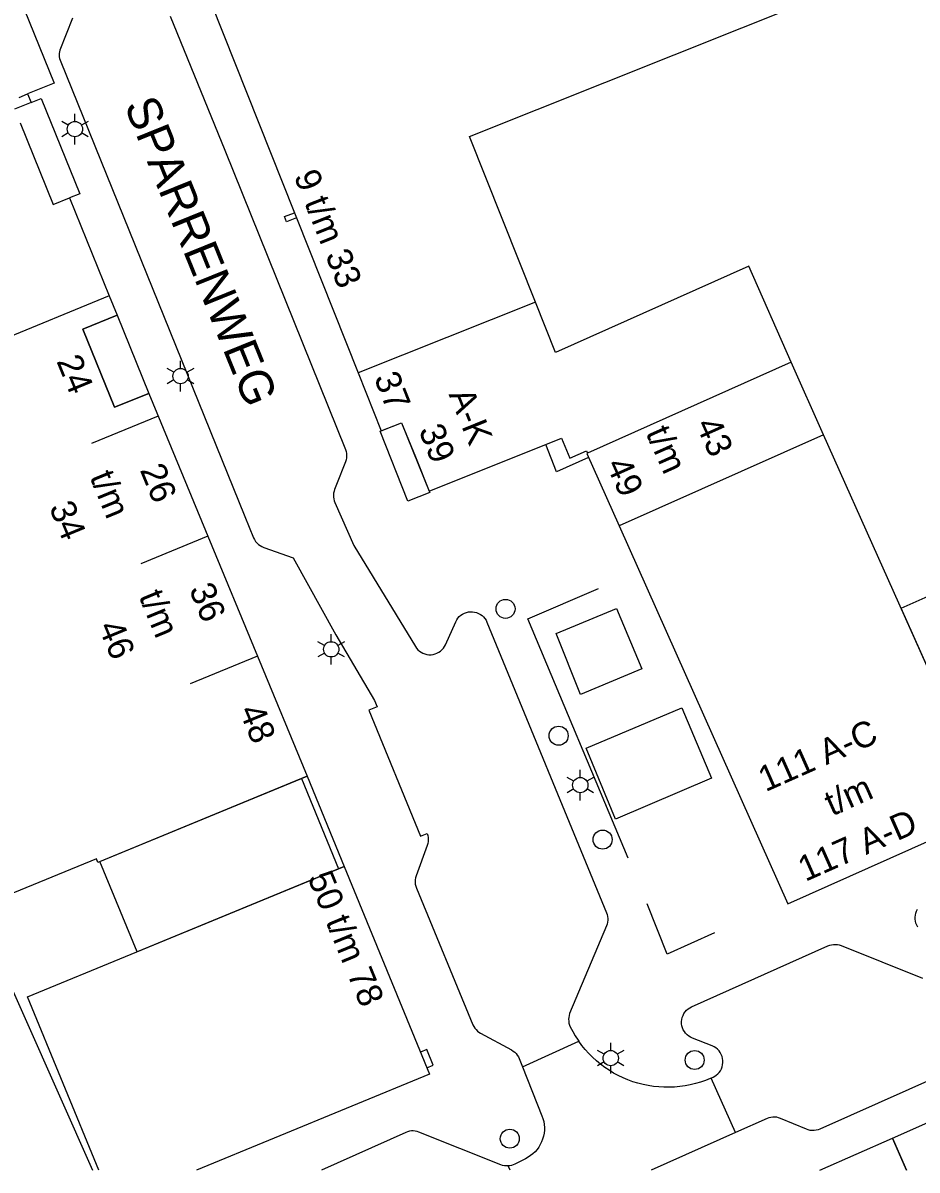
# Model space of a CAD drawing. Extents: x 122462 to 123306, y 485548 to 486417.
# Drawn here: x 122880.1 to 122932.7, y 485548.3 to 485615.8 of the extents above; entities that cross this region are included whole.
import ezdxf

# ---------------------------------------------------------------- set-up
doc = ezdxf.new("R2010")
doc.units = 0
for name, color, linetype in [('Level 1', 7, 'Continuous'), ('Level 10', 7, 'Continuous'), ('Level 11', 7, 'Continuous'), ('Level 17', 7, 'Continuous'), ('Level 21', 7, 'Continuous'), ('Level 23', 7, 'Continuous'), ('Level 24', 7, 'Continuous'), ('Level 4', 7, 'Continuous'), ('Level 40', 7, 'Continuous'), ('Level 5', 7, 'Continuous'), ('Level 50', 7, 'Continuous'), ('Level 53', 7, 'Continuous'), ('Level 58', 7, 'Continuous'), ('Level 59', 7, 'Continuous')]:
    doc.layers.add(name, color=color, linetype=linetype)

msp = doc.modelspace()

# ---------------------------------------------------------------- linework, layer by layer
at = {"layer": 'Level 1'}
for p, q in [((122896.027, 485604.668), (122896.148, 485604.366)), ((122896.148, 485604.366), (122899.775, 485595.237)), ((122927.164, 485591.602), (122925.255, 485595.874)), ((122937.1, 485569.36), (122927.164, 485591.602)), ((122890.926, 485585.633), (122893.849, 485578.561))]:
    msp.add_line(p, q, dxfattribs=at)
for points in [[(122919.891, 485633.296), (122916.473, 485631.931), (122916.681, 485631.418), (122901.638, 485625.425), (122901.44, 485625.903), (122901.023, 485625.75), (122901.285, 485625.113), (122889.731, 485620.51), (122896.027, 485604.668)], [(122910.214, 485599.409), (122906.328, 485609.146), (122926.341, 485617.132)], [(122879.832, 485611.456), (122880.323, 485611.655), (122880.526, 485611.154), (122879.552, 485610.761)], [(122879.879, 485609.953), (122881.825, 485605.143), (122882.799, 485605.537), (122885.13, 485599.769)], [(122925.255, 485595.874), (122922.762, 485601.523), (122911.397, 485596.445), (122910.214, 485599.409)], [(122885.13, 485599.769), (122885.593, 485598.631), (122883.581, 485597.817), (122885.442, 485593.219), (122887.453, 485594.033), (122890.788, 485585.967), (122890.926, 485585.633)], [(122899.775, 485595.237), (122901.128, 485591.83), (122902.335, 485592.302), (122903.145, 485590.291), (122903.955, 485588.28), (122911.74, 485591.402), (122912.236, 485590.211), (122913.222, 485590.65), (122913.274, 485590.52)], [(122913.274, 485590.52), (122913.229, 485590.499), (122915.14, 485586.229)], [(122915.14, 485586.229), (122925.07, 485563.999), (122937.1, 485569.36)], [(122893.849, 485578.561), (122896.769, 485571.499), (122896.448, 485571.369)], [(122896.448, 485571.369), (122884.457, 485566.429), (122884.372, 485566.635), (122879.119, 485564.472), (122877.246, 485569.02)], [(122872.835, 485564.873), (122876.127, 485566.337), (122884.137, 485548.322)], [(122884.518, 485548.322), (122880.324, 485558.514), (122898.628, 485566.048)], [(122898.628, 485566.048), (122898.949, 485566.179), (122903.979, 485553.959), (122890.27, 485548.322)], [(122932.05, 485548.322), (122931.219, 485550.199), (122933.311, 485551.122)], [(122926.948, 485548.322), (122931.219, 485550.199), (122932.05, 485548.322)]]:
    msp.add_lwpolyline(points, dxfattribs=at)
at = {"layer": 'Level 10'}
for points in [[(122885.442, 485593.219), (122883.581, 485597.817), (122885.593, 485598.631), (122887.453, 485594.033), (122885.442, 485593.219)], [(122902.708, 485587.692), (122901.065, 485591.806), (122902.335, 485592.302), (122903.955, 485588.28), (122903.988, 485588.205), (122902.708, 485587.692)], [(122937.1, 485569.36), (122931.724, 485581.396), (122937.204, 485583.828), (122942.551, 485571.778), (122937.1, 485569.36)], [(122886.765, 485561.165), (122884.578, 485566.479), (122896.769, 485571.499), (122898.949, 485566.179), (122886.765, 485561.165)]]:
    msp.add_lwpolyline(points, dxfattribs=at)
at = {"layer": 'Level 11'}
for points in [[(122872.238, 485613.64), (122872.045, 485614.141), (122871.412, 485615.7), (122879.235, 485618.849), (122881.89, 485612.289), (122880.323, 485611.655)], [(122880.526, 485611.154), (122881.119, 485611.394), (122883.392, 485605.777), (122882.799, 485605.537)], [(122913.341, 485590.254), (122911.454, 485589.412), (122910.812, 485591.03)]]:
    msp.add_lwpolyline(points, dxfattribs=at)
at = {"layer": 'Level 17'}
for p, q in [((122909.443, 485554.405), (122912.762, 485555.904)), ((122921.984, 485550.528), (122920.556, 485553.739)), ((122921.984, 485550.528), (122917.024, 485548.322)), ((122908.721, 485548.322), (122908.614, 485548.563))]:
    msp.add_line(p, q, dxfattribs=at)
for points in [[(122882.974, 485616.109), (122882.23, 485614.229), (122882.202, 485614.135), (122882.186, 485614.038), (122882.181, 485613.94), (122882.189, 485613.842), (122882.209, 485613.746), (122882.24, 485613.653), (122893.118, 485586.783), (122893.623, 485585.536), (122893.675, 485585.426), (122893.74, 485585.324), (122893.818, 485585.23), (122893.905, 485585.146), (122894.003, 485585.074), (122894.108, 485585.013), (122894.22, 485584.966), (122895.96, 485584.359), (122898.47, 485579.829), (122900.74, 485575.959), (122900.889, 485575.582), (122900.411, 485575.393), (122903.447, 485567.981), (122903.833, 485568.134), (122903.871, 485568.018), (122903.895, 485567.899), (122903.904, 485567.777), (122903.898, 485567.655), (122903.877, 485567.535), (122903.842, 485567.418), (122903.188, 485565.646), (122903.152, 485565.527), (122903.132, 485565.405), (122903.126, 485565.281), (122903.136, 485565.157), (122903.162, 485565.035), (122903.202, 485564.918), (122906.535, 485556.873), (122906.584, 485556.771), (122906.644, 485556.675), (122906.715, 485556.586), (122906.796, 485556.506), (122906.885, 485556.436), (122906.982, 485556.377), (122908.802, 485555.388), (122908.9, 485555.327), (122908.991, 485555.255), (122909.073, 485555.173), (122909.144, 485555.082), (122909.205, 485554.984), (122909.254, 485554.879), (122909.443, 485554.405)], [(122888.724, 485616.242), (122891.923, 485608.355), (122899.028, 485590.739), (122899.068, 485590.619), (122899.092, 485590.495), (122899.1, 485590.369), (122899.093, 485590.243), (122899.07, 485590.119), (122899.031, 485589.999), (122898.509, 485588.669), (122898.394, 485588.376), (122898.359, 485588.269), (122898.336, 485588.158), (122898.326, 485588.045), (122898.329, 485587.932), (122898.344, 485587.82), (122898.372, 485587.711), (122898.412, 485587.605), (122899.53, 485585.089), (122903.147, 485579.132), (122903.216, 485579.033), (122903.296, 485578.942), (122903.386, 485578.863), (122903.486, 485578.794), (122903.593, 485578.738), (122903.706, 485578.696), (122903.823, 485578.667), (122903.943, 485578.653), (122904.064, 485578.653), (122904.184, 485578.668), (122904.301, 485578.697), (122904.414, 485578.74), (122904.52, 485578.796), (122904.62, 485578.865), (122904.71, 485578.945), (122904.79, 485579.035), (122904.858, 485579.135), (122904.914, 485579.242), (122905.52, 485580.594), (122905.577, 485580.702), (122905.647, 485580.803), (122905.728, 485580.894), (122905.82, 485580.975), (122905.921, 485581.044), (122906.03, 485581.1), (122906.145, 485581.142), (122906.264, 485581.17), (122906.386, 485581.183), (122906.508, 485581.181), (122906.629, 485581.164), (122906.748, 485581.133), (122906.861, 485581.087), (122906.968, 485581.028), (122907.067, 485580.957), (122907.157, 485580.873), (122907.236, 485580.78), (122907.302, 485580.677), (122907.356, 485580.567), (122914.389, 485563.461), (122914.426, 485563.355), (122914.451, 485563.245), (122914.463, 485563.133), (122914.462, 485563.021), (122914.449, 485562.909), (122914.424, 485562.8), (122914.386, 485562.694), (122912.221, 485557.533), (122912.188, 485557.423), (122912.167, 485557.31), (122912.16, 485557.195), (122912.166, 485557.08), (122912.185, 485556.967), (122912.217, 485556.856), (122912.262, 485556.75), (122912.401, 485556.484), (122912.552, 485556.224), (122912.715, 485555.971), (122912.762, 485555.904)], [(122912.865, 485576.304), (122911.438, 485579.894), (122914.974, 485581.377), (122916.469, 485577.822), (122912.865, 485576.304)], [(122914.929, 485568.975), (122913.2, 485573.148), (122918.826, 485575.518), (122920.576, 485571.393), (122914.929, 485568.975)], [(122932.708, 485562.626), (122932.649, 485562.733), (122932.604, 485562.847), (122932.572, 485562.965), (122932.556, 485563.087), (122932.554, 485563.209), (122932.567, 485563.331), (122932.595, 485563.45), (122932.638, 485563.565), (122932.694, 485563.674)], [(122920.556, 485553.739), (122920.66, 485553.787), (122920.76, 485553.844), (122920.854, 485553.911), (122920.941, 485553.986), (122921.02, 485554.069), (122921.093, 485554.171), (122921.153, 485554.281), (122921.198, 485554.398), (122921.228, 485554.519), (122921.243, 485554.643), (122921.243, 485554.768), (122921.227, 485554.893), (122921.195, 485555.014), (122921.148, 485555.13), (122921.088, 485555.239), (122921.014, 485555.34), (122920.928, 485555.431), (122920.831, 485555.511), (122920.725, 485555.578), (122920.612, 485555.631), (122919.444, 485556.091), (122919.332, 485556.143), (122919.228, 485556.209), (122919.132, 485556.287), (122919.047, 485556.376), (122918.974, 485556.475), (122918.913, 485556.582), (122918.866, 485556.696), (122918.833, 485556.815), (122918.815, 485556.937), (122918.812, 485557.061), (122918.825, 485557.183), (122918.852, 485557.304), (122918.894, 485557.419), (122918.95, 485557.529), (122919.019, 485557.631), (122919.1, 485557.724), (122919.192, 485557.807), (122919.294, 485557.877), (122919.403, 485557.934), (122927.421, 485561.517), (122927.528, 485561.558), (122927.639, 485561.586), (122927.752, 485561.601), (122927.867, 485561.603), (122927.981, 485561.592), (122928.093, 485561.568), (122928.201, 485561.532), (122932.979, 485559.619)], [(122947.905, 485560.072), (122926.951, 485550.731), (122926.842, 485550.69), (122926.729, 485550.662), (122926.614, 485550.647), (122926.497, 485550.646), (122926.381, 485550.658), (122926.268, 485550.683), (122926.158, 485550.722), (122924.631, 485551.362), (122924.521, 485551.401), (122924.408, 485551.426), (122924.292, 485551.438), (122924.176, 485551.437), (122924.061, 485551.422), (122923.948, 485551.394), (122923.839, 485551.353), (122921.984, 485550.528)], [(122920.556, 485553.739), (122920.502, 485553.719), (122920.214, 485553.602), (122919.92, 485553.499), (122919.622, 485553.411), (122919.32, 485553.337), (122919.015, 485553.278), (122918.707, 485553.235), (122918.397, 485553.206), (122918.086, 485553.193), (122917.775, 485553.195), (122917.465, 485553.212), (122917.155, 485553.244), (122916.848, 485553.291), (122916.543, 485553.353), (122916.242, 485553.431), (122915.945, 485553.522), (122915.653, 485553.629), (122915.366, 485553.749), (122915.085, 485553.883), (122914.812, 485554.031), (122914.546, 485554.192), (122914.288, 485554.366), (122914.039, 485554.552), (122913.799, 485554.751), (122913.57, 485554.96), (122913.351, 485555.181), (122913.143, 485555.412), (122912.946, 485555.654), (122912.762, 485555.904)], [(122909.443, 485554.405), (122910.595, 485551.516), (122910.653, 485551.351), (122910.695, 485551.181), (122910.723, 485551.009), (122910.736, 485550.835), (122910.734, 485550.66), (122910.716, 485550.486), (122910.683, 485550.314), (122910.635, 485550.146), (122910.573, 485549.983), (122910.497, 485549.825), (122910.407, 485549.675), (122910.305, 485549.533), (122910.191, 485549.401), (122910.065, 485549.279), (122909.929, 485549.169), (122909.785, 485549.071), (122909.632, 485548.986), (122908.991, 485548.666), (122908.901, 485548.626), (122908.808, 485548.596), (122908.712, 485548.575), (122908.614, 485548.563)], [(122908.614, 485548.563), (122908.502, 485548.562), (122908.39, 485548.573), (122908.28, 485548.596), (122908.174, 485548.632), (122903.357, 485550.555), (122903.249, 485550.591), (122903.137, 485550.615), (122903.023, 485550.625), (122902.909, 485550.623), (122902.796, 485550.608), (122902.685, 485550.58), (122902.578, 485550.539), (122897.621, 485548.322)]]:
    msp.add_lwpolyline(points, dxfattribs=at)
at = {"layer": 'Level 21'}
msp.add_lwpolyline([(122896.148, 485604.366), (122895.567, 485604.135), (122895.445, 485604.435), (122896.027, 485604.668)], dxfattribs=at)
at = {"layer": 'Level 23'}
msp.add_line((122896.448, 485571.369), (122898.628, 485566.048), dxfattribs=at)
at = {"layer": 'Level 24'}
for points in [[(122915.672, 485566.678), (122909.771, 485580.762), (122913.918, 485582.546)], [(122920.754, 485562.286), (122917.958, 485561.026), (122916.786, 485563.991)]]:
    msp.add_lwpolyline(points, dxfattribs=at)
at = {"layer": 'Level 4'}
for p, q in [((122885.13, 485599.769), (122876.162, 485596.079)), ((122910.214, 485599.409), (122899.775, 485595.237)), ((122925.255, 485595.874), (122913.274, 485590.52)), ((122927.164, 485591.602), (122915.14, 485586.229))]:
    msp.add_line(p, q, dxfattribs=at)
at = {"layer": 'Level 40'}
msp.add_lwpolyline([(122903.828, 485554.332), (122904.201, 485554.486), (122903.82, 485555.41), (122903.448, 485555.256)], dxfattribs=at)
at = {"layer": 'Level 5'}
for p, q in [((122888.007, 485592.693), (122884.075, 485591.074)), ((122890.926, 485585.633), (122886.984, 485584.01)), ((122890.927, 485585.633), (122890.926, 485585.633)), ((122893.849, 485578.561), (122889.897, 485576.933)), ((122893.851, 485578.562), (122893.849, 485578.561))]:
    msp.add_line(p, q, dxfattribs=at)
at = {"layer": 'Level 50'}
for p, q in [((122883.11, 485610.039), (122883.11, 485610.489)), ((122882.72, 485609.814), (122882.33, 485610.039)), ((122883.889, 485610.039), (122883.499, 485609.814)), ((122882.72, 485609.364), (122882.33, 485609.139)), ((122883.11, 485608.689), (122883.11, 485609.139)), ((122883.889, 485609.139), (122883.499, 485609.364)), ((122888.933, 485595.272), (122888.543, 485595.497)), ((122889.323, 485595.497), (122889.323, 485595.947)), ((122890.102, 485595.497), (122889.712, 485595.272)), ((122888.933, 485594.822), (122888.543, 485594.597)), ((122890.102, 485594.597), (122889.712, 485594.822)), ((122889.323, 485594.147), (122889.323, 485594.597)), ((122897.8, 485579.194), (122897.41, 485579.419)), ((122898.19, 485579.419), (122898.19, 485579.869)), ((122898.969, 485579.419), (122898.579, 485579.194)), ((122897.8, 485578.744), (122897.41, 485578.519)), ((122898.969, 485578.519), (122898.579, 485578.744)), ((122898.19, 485578.069), (122898.19, 485578.519)), ((122912.85, 485571.429), (122912.85, 485571.879)), ((122912.46, 485571.204), (122912.07, 485571.429)), ((122913.629, 485571.429), (122913.239, 485571.204)), ((122912.46, 485570.754), (122912.07, 485570.529)), ((122912.85, 485570.079), (122912.85, 485570.529)), ((122913.629, 485570.529), (122913.239, 485570.754)), ((122914.64, 485555.359), (122914.64, 485555.809)), ((122914.25, 485555.134), (122913.86, 485555.359)), ((122915.419, 485555.359), (122915.029, 485555.134)), ((122914.25, 485554.684), (122913.86, 485554.459)), ((122914.64, 485554.009), (122914.64, 485554.459)), ((122915.419, 485554.459), (122915.029, 485554.684))]:
    msp.add_line(p, q, dxfattribs=at)
for centre in [(122883.11, 485609.589), (122889.323, 485595.047), (122898.19, 485578.969), (122912.85, 485570.979), (122914.64, 485554.909)]:
    msp.add_circle(centre, 0.45, dxfattribs=at)
at = {"layer": 'Level 53'}
for centre in [(122908.45, 485581.349), (122911.575, 485573.886), (122914.165, 485567.77), (122919.58, 485554.799), (122908.7, 485550.169)]:
    msp.add_circle(centre, 0.56, dxfattribs=at)

# ---------------------------------------------------------------- texts
at = {"layer": 'Level 58'}
for s, rotation, p in [('9 t/m 33', 291.67454, (122895.974, 485606.835)), ('24', 292.38999, (122882.005, 485595.933)), ('37', 291.77836, (122900.691, 485594.951)), ('A-K', 291.96056, (122905.093, 485593.971)), ('39', 291.96056, (122903.32, 485591.87)), ('t/m', 294.07471, (122916.676, 485591.716)), ('43', 294.07471, (122919.621, 485592.21)), ('t/m', 292.38053, (122883.959, 485589.123)), ('26', 292.38053, (122886.917, 485589.528)), ('49', 294.07471, (122914.343, 485589.851)), ('34', 292.38053, (122881.572, 485587.327)), ('36', 292.38053, (122889.808, 485582.505)), ('t/m', 292.38053, (122886.85, 485582.1)), ('46', 292.38053, (122884.463, 485580.305)), ('48', 292.38466, (122892.746, 485575.365)), ('111 A-C', 23.92981, (122923.75, 485570.558)), ('t/m', 23.92981, (122927.659, 485569.132)), ('117 A-D', 23.92981, (122926.094, 485565.276)), ('50 t/m 78', 292.37303, (122896.783, 485565.54))]:
    msp.add_text(s, height=1.5, rotation=rotation, dxfattribs=at).set_placement(p)
at = {"layer": 'Level 59'}
msp.add_text('SPARRENWEG', height=2, rotation=292.02268, dxfattribs=at).set_placement((122885.995, 485610.991))

doc.saveas('drawing.dxf')
